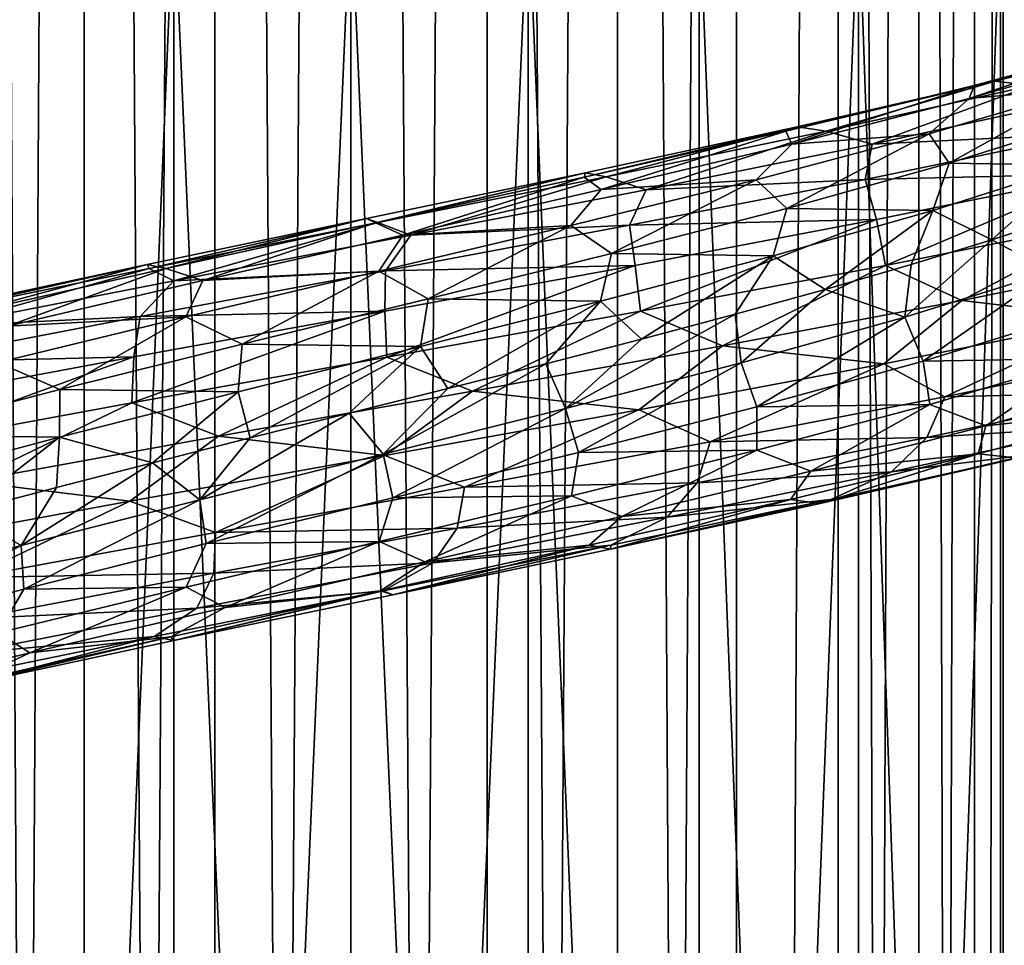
# Model space of a CAD drawing. Header units: metres. Extents: x -109 to 109, y -917 to 389.
# Tile 382 of 656: x -4 to 8, y -550 to -538. Entities that reach past the tile are written whole.
import ezdxf

# ---------------------------------------------------------------- set-up
doc = ezdxf.new("R2010")
doc.units = ezdxf.units.M
doc.layers.add('solid_24503124_XXX_01_SW0001', color=7, linetype='CONTINUOUS')
doc.layers.add('solid_24503124_XXX_01_SW0001_01', color=7, linetype='CONTINUOUS')

msp = doc.modelspace()

# ---------------------------------------------------------------- linework, layer by layer
at = {"layer": 'solid_24503124_XXX_01_SW0001'}
for points in [[(-4.996175, -701, -406.876648), (-4.996158, -437, -406.876648), (-3.457402, -437, -407.765076)], [(-3.457262, -701, -407.765137), (-4.996175, -701, -406.876648), (-3.457402, -437, -407.765076)], [(-4.996175, -701, -393.123352), (-3.457262, -701, -392.234863), (-4.996158, -437, -393.123352)], [(-3.457262, -701, -392.234863), (-3.457402, -437, -392.234924), (-4.996158, -437, -393.123352)], [(-3.457262, -701, -407.765137), (-3.457402, -437, -407.765076), (-1.767193, -437, -408.31427)], [(-1.767249, -701, -391.68576), (-1.767193, -437, -391.68573), (-3.457402, -437, -392.234924)], [(-3.457262, -701, -392.234863), (-1.767249, -701, -391.68576), (-3.457402, -437, -392.234924)], [(-1.767249, -701, -408.31424), (-3.457262, -701, -407.765137), (-1.767193, -437, -408.31427)], [(-1.767249, -701, -408.31424), (0, -437, -408.5), (0, -701, -408.5)], [(-1.767249, -701, -408.31424), (-1.767193, -437, -408.31427), (0, -437, -408.5)], [(-1.767249, -701, -391.68576), (0, -701, -391.5), (-1.767193, -437, -391.68573)], [(-1.767193, -437, -391.68573), (0, -701, -391.5), (0, -437, -391.5)], [(1.767249, -701, -391.68576), (1.767193, -437, -391.68573), (0, -437, -391.5)], [(0, -701, -391.5), (1.767249, -701, -391.68576), (0, -437, -391.5)], [(-4.515521, -536, -11.655903), (-2.296869, -536, -12.287164), (-4.515498, -589, -11.655905)], [(-2.296869, -536, 12.287164), (-4.515521, -536, 11.655903), (-4.515498, -589, 11.655905)], [(-2.296869, -536, -12.287164), (-2.296768, -589, -12.287185), (-4.515498, -589, -11.655905)], [(-2.296869, -536, 12.287164), (-4.515498, -589, 11.655905), (-2.296768, -589, 12.287185)], [(-2.296869, -536, -12.287164), (0, -536, -12.5), (-2.296768, -589, -12.287185)], [(0, -536, -12.5), (0, -589, -12.5), (-2.296768, -589, -12.287185)], [(2.296869, -536, -12.287164), (2.296768, -589, -12.287185), (0, -589, -12.5)], [(0, -536, -12.5), (2.296869, -536, -12.287164), (0, -589, -12.5)], [(0.202479, -540.173706, 16.244097), (-2.642917, -540.767578, 16.029976), (-2.617277, -540.81897, 16.757317)], [(0.350054, -540.226074, 16.955795), (-2.617277, -540.81897, 16.757317), (-2.296955, -540.97876, 17.472677)], [(-2.642917, -540.767578, 16.029976), (-5.503721, -541.411865, 16.041592), (-2.617277, -540.81897, 16.757317)], [(-2.642917, -540.767578, 16.029976), (-5.406419, -541.361511, 15.319367), (-5.503721, -541.411865, 16.041592)], [(-2.617277, -540.81897, 16.757317), (-5.503721, -541.411865, 16.041592), (-5.299235, -541.568848, 16.806555)], [(-5.04386, -541.414307, 14.689797), (-5.406419, -541.361511, 15.319367), (-2.642917, -540.767578, 16.029976)], [(-2.617277, -540.81897, 16.757317), (-5.299235, -541.568848, 16.806555), (-2.296955, -540.97876, 17.472677)], [(-2.400468, -540.821411, 15.345916), (-5.04386, -541.414307, 14.689797), (-2.642917, -540.767578, 16.029976)], [(-4.452834, -541.567627, 14.187525), (-5.04386, -541.414307, 14.689797), (-2.400468, -540.821411, 15.345916)], [(-1.919374, -540.977661, 14.746161), (-4.452834, -541.567627, 14.187525), (-2.400468, -540.821411, 15.345916)], [(0.35899, -540.85376, 14.302667), (-2.142775, -541.446106, 14.146703), (-1.919374, -540.977661, 14.746161)], [(-2.296955, -540.97876, 17.472677), (-5.299235, -541.568848, 16.806555), (-2.734362, -541.443481, 17.980124)], [(-2.142775, -541.446106, 14.146703), (-4.452834, -541.567627, 14.187525), (-1.919374, -540.977661, 14.746161)], [(0.998503, -541.21405, 13.8381), (0.901051, -541.83252, 13.566204), (-1.40892, -541.800781, 13.80288)], [(0.440514, -541.371765, 18.615105), (-2.816093, -541.964294, 18.407316), (-2.841242, -542.559753, 18.686367)], [(-2.734362, -541.443481, 17.980124), (-5.830184, -542.03595, 17.225922), (-2.816093, -541.964294, 18.407316)], [(-5.299235, -541.568848, 16.806555), (-5.830184, -542.03595, 17.225922), (-2.734362, -541.443481, 17.980124)], [(-2.142775, -541.446106, 14.146703), (-4.578411, -542.038513, 13.554901), (-4.452834, -541.567627, 14.187525)], [(-3.773524, -542.387451, 13.351304), (-4.578411, -542.038513, 13.554901), (-2.142775, -541.446106, 14.146703)], [(-1.40892, -541.800781, 13.80288), (-3.773524, -542.387451, 13.351304), (-2.142775, -541.446106, 14.146703)], [(-1.40892, -541.800781, 13.80288), (-1.460652, -542.419922, 13.517982), (-3.773524, -542.387451, 13.351304)], [(-1.40892, -541.800781, 13.80288), (0.901051, -541.83252, 13.566204), (-1.460652, -542.419922, 13.517982)], [(-1.460652, -542.419922, 13.517982), (0.901051, -541.83252, 13.566204), (-1.306274, -543.015808, 13.436346)], [(0.901051, -541.83252, 13.566204), (-0.024051, -542.69458, 13.499149), (-1.306274, -543.015808, 13.436346)], [(0.901051, -541.83252, 13.566204), (1.257464, -542.373596, 13.440619), (-0.024051, -542.69458, 13.499149)], [(-2.816093, -541.964294, 18.407316), (-6.058657, -543.152222, 17.902637), (-2.841242, -542.559753, 18.686367)], [(-2.816093, -541.964294, 18.407316), (-5.985753, -542.556824, 17.632076), (-6.058657, -543.152222, 17.902637)], [(-5.830184, -542.03595, 17.225922), (-5.985753, -542.556824, 17.632076), (-2.816093, -541.964294, 18.407316)], [(0.46387, -541.967346, 18.894262), (-2.841242, -542.559753, 18.686367), (-1.717196, -542.994202, 18.921749)], [(-3.773524, -542.387451, 13.351304), (-6.024911, -542.974182, 12.497856), (-4.578411, -542.038513, 13.554901)], [(-3.773524, -542.387451, 13.351304), (-3.77788, -543.007324, 13.060911), (-6.024911, -542.974182, 12.497856)], [(-3.773524, -542.387451, 13.351304), (-1.460652, -542.419922, 13.517982), (-3.77788, -543.007324, 13.060911)], [(-3.77788, -543.007324, 13.060911), (-1.460652, -542.419922, 13.517982), (-2.574049, -543.336426, 13.252286)], [(-1.460652, -542.419922, 13.517982), (-1.306274, -543.015808, 13.436346), (-2.574049, -543.336426, 13.252286)], [(0.439313, -543.242188, 18.896776), (1.576636, -542.408081, 18.933432), (-1.717196, -542.994202, 18.921749)], [(-2.841242, -542.559753, 18.686367), (-6.058657, -543.152222, 17.902637), (-4.95168, -543.578979, 18.342731)], [(-2.841242, -542.559753, 18.686367), (-4.95168, -543.578979, 18.342731), (-1.717196, -542.994202, 18.921749)], [(-1.959697, -543.815247, 13.456839), (-1.306274, -543.015808, 13.436346), (-0.024051, -542.69458, 13.499149)], [(0.416198, -543.223572, 13.591582), (-1.959697, -543.815247, 13.456839), (-0.024051, -542.69458, 13.499149)], [(-6.024911, -542.974182, 12.497856), (-3.77788, -543.007324, 13.060911), (-5.981522, -543.594727, 12.209935)], [(-5.981522, -543.594727, 12.209935), (-3.77788, -543.007324, 13.060911), (-5.033732, -543.978943, 12.525513)], [(-3.77788, -543.007324, 13.060911), (-3.819612, -543.657288, 12.947738), (-5.033732, -543.978943, 12.525513)], [(-2.866726, -543.834778, 18.684427), (-1.717196, -542.994202, 18.921749), (-4.95168, -543.578979, 18.342731)], [(-3.77788, -543.007324, 13.060911), (-2.574049, -543.336426, 13.252286), (-3.819612, -543.657288, 12.947738)], [(-2.866726, -543.834778, 18.684427), (0.439313, -543.242188, 18.896776), (-1.717196, -542.994202, 18.921749)], [(-1.959697, -543.815247, 13.456839), (-2.574049, -543.336426, 13.252286), (-1.306274, -543.015808, 13.436346)], [(-1.754835, -544.238525, 18.541817), (0.439313, -543.242188, 18.896776), (-2.866726, -543.834778, 18.684427)], [(-4.275223, -544.406921, 12.908494), (-3.819612, -543.657288, 12.947738), (-2.574049, -543.336426, 13.252286)], [(-1.959697, -543.815247, 13.456839), (-4.275223, -544.406921, 12.908494), (-2.574049, -543.336426, 13.252286)], [(-6.084243, -544.427368, 17.895985), (-2.866726, -543.834778, 18.684427), (-4.95168, -543.578979, 18.342731)], [(-4.275223, -544.406921, 12.908494), (-5.033732, -543.978943, 12.525513), (-3.819612, -543.657288, 12.947738)], [(1.37463, -544.183228, 18.138859), (1.472362, -543.652649, 18.565784), (-1.754835, -544.238525, 18.541817)], [(-4.928823, -544.824341, 17.960405), (-2.866726, -543.834778, 18.684427), (-6.084243, -544.427368, 17.895985)], [(-4.928823, -544.824341, 17.960405), (-1.754835, -544.238525, 18.541817), (-2.866726, -543.834778, 18.684427)], [(-4.242323, -544.974609, 13.213399), (-4.275223, -544.406921, 12.908494), (-1.959697, -543.815247, 13.456839)], [(-4.242323, -544.974609, 13.213399), (-1.959697, -543.815247, 13.456839), (-1.878359, -544.383972, 13.750705)], [(-4.275223, -544.406921, 12.908494), (-6.460425, -544.998657, 11.965937), (-5.033732, -543.978943, 12.525513)], [(-1.77966, -544.769531, 18.104244), (1.37463, -544.183228, 18.138859), (-1.754835, -544.238525, 18.541817)], [(1.067307, -544.632019, 17.595917), (1.37463, -544.183228, 18.138859), (-1.77966, -544.769531, 18.104244)], [(-1.77966, -544.769531, 18.104244), (-1.754835, -544.238525, 18.541817), (-4.928823, -544.824341, 17.960405)], [(-6.477406, -545.565308, 12.273796), (-6.460425, -544.998657, 11.965937), (-4.275223, -544.406921, 12.908494)], [(-6.477406, -545.565308, 12.273796), (-4.275223, -544.406921, 12.908494), (-4.242323, -544.974609, 13.213399)], [(-4.242323, -544.974609, 13.213399), (-1.878359, -544.383972, 13.750705), (-2.136806, -544.94928, 14.152685)], [(-2.136806, -544.94928, 14.152685), (0.365677, -544.356995, 14.307522), (-1.62973, -545.210449, 14.787074)], [(-1.878359, -544.383972, 13.750705), (0.365677, -544.356995, 14.307522), (-2.136806, -544.94928, 14.152685)], [(0.365677, -544.356995, 14.307522), (0.955264, -544.622803, 14.845261), (-1.62973, -545.210449, 14.787074)], [(-1.997971, -545.220093, 17.515484), (1.067307, -544.632019, 17.595917), (-1.77966, -544.769531, 18.104244)], [(0.415871, -544.996948, 16.961267), (1.067307, -544.632019, 17.595917), (-1.997971, -545.220093, 17.515484)], [(-4.879926, -545.355774, 17.524448), (-1.77966, -544.769531, 18.104244), (-4.928823, -544.824341, 17.960405)], [(-1.997971, -545.220093, 17.515484), (-1.77966, -544.769531, 18.104244), (-4.879926, -545.355774, 17.524448)], [(-4.573356, -545.541626, 13.561911), (-2.136806, -544.94928, 14.152685), (-4.165067, -545.798096, 14.281228)], [(-4.242323, -544.974609, 13.213399), (-2.136806, -544.94928, 14.152685), (-4.573356, -545.541626, 13.561911)], [(-2.136806, -544.94928, 14.152685), (-1.62973, -545.210449, 14.787074), (-4.165067, -545.798096, 14.281228)], [(-6.477406, -545.565308, 12.273796), (-4.242323, -544.974609, 13.213399), (-4.573356, -545.541626, 13.561911)], [(-2.551119, -545.589417, 16.774544), (0.415871, -544.996948, 16.961267), (-1.997971, -545.220093, 17.515484)], [(-2.29549, -545.639832, 16.090631), (0.415871, -544.996948, 16.961267), (-2.551119, -545.589417, 16.774544)], [(-2.336193, -545.590942, 15.362861), (0.381095, -544.998535, 15.533831), (-2.29549, -545.639832, 16.090631)], [(-1.62973, -545.210449, 14.787074), (0.381095, -544.998535, 15.533831), (-2.336193, -545.590942, 15.362861)], [(0.381095, -544.998535, 15.533831), (0.543068, -545.048523, 16.24349), (-2.29549, -545.639832, 16.090631)], [(-5.0023, -545.808167, 16.903894), (-1.997971, -545.220093, 17.515484), (-4.879926, -545.355774, 17.524448)], [(-2.551119, -545.589417, 16.774544), (-1.997971, -545.220093, 17.515484), (-5.0023, -545.808167, 16.903894)], [(-4.165067, -545.798096, 14.281228), (-1.62973, -545.210449, 14.787074), (-2.336193, -545.590942, 15.362861)], [(-4.573356, -545.541626, 13.561911), (-4.165067, -545.798096, 14.281228), (-6.575081, -546.385681, 13.344366)], [(-5.439366, -546.181824, 16.070894), (-2.551119, -545.589417, 16.774544), (-5.0023, -545.808167, 16.903894)], [(-5.063397, -546.231201, 15.443826), (-2.551119, -545.589417, 16.774544), (-5.439366, -546.181824, 16.070894)], [(-5.063397, -546.231201, 15.443826), (-2.29549, -545.639832, 16.090631), (-2.551119, -545.589417, 16.774544)], [(-2.336193, -545.590942, 15.362861), (-2.29549, -545.639832, 16.090631), (-5.063397, -546.231201, 15.443826)], [(-4.981371, -546.183411, 14.718471), (-2.336193, -545.590942, 15.362861), (-5.063397, -546.231201, 15.443826)], [(-4.165067, -545.798096, 14.281228), (-2.336193, -545.590942, 15.362861), (-4.981371, -546.183411, 14.718471)], [(-6.575081, -546.385681, 13.344366), (-4.165067, -545.798096, 14.281228), (-4.981371, -546.183411, 14.718471)]]:
    msp.add_3dface(points, dxfattribs=at)
at = {"layer": 'solid_24503124_XXX_01_SW0001_01'}
for points in [[(0, -701, -408.5), (0, -437, -408.5), (1.767193, -437, -408.31427)], [(1.767249, -701, -408.31424), (0, -701, -408.5), (1.767193, -437, -408.31427)], [(3.457262, -701, -392.234863), (3.457402, -437, -392.234924), (1.767193, -437, -391.68573)], [(1.767249, -701, -391.68576), (3.457262, -701, -392.234863), (1.767193, -437, -391.68573)], [(1.767249, -701, -408.31424), (1.767193, -437, -408.31427), (3.457402, -437, -407.765076)], [(3.457262, -701, -407.765137), (1.767249, -701, -408.31424), (3.457402, -437, -407.765076)], [(3.457262, -701, -392.234863), (4.996175, -701, -393.123352), (3.457402, -437, -392.234924)], [(3.457262, -701, -407.765137), (3.457402, -437, -407.765076), (4.996158, -437, -406.876648)], [(4.996175, -701, -406.876648), (3.457262, -701, -407.765137), (4.996158, -437, -406.876648)], [(4.996175, -701, -393.123352), (4.996158, -437, -393.123352), (3.457402, -437, -392.234924)], [(4.996175, -701, -393.123352), (6.316738, -437, -394.312408), (4.996158, -437, -393.123352)], [(4.996175, -701, -406.876648), (4.996158, -437, -406.876648), (6.316738, -437, -405.687592)], [(4.996175, -701, -393.123352), (6.316731, -701, -394.312378), (6.316738, -437, -394.312408)], [(6.316731, -701, -405.687622), (4.996175, -701, -406.876648), (6.316738, -437, -405.687592)], [(6.316731, -701, -394.312378), (7.361216, -701, -395.75), (6.316738, -437, -394.312408)], [(6.316731, -701, -405.687622), (6.316738, -437, -405.687592), (7.361266, -437, -404.249908)], [(7.361216, -701, -404.25), (6.316731, -701, -405.687622), (7.361266, -437, -404.249908)], [(7.361216, -701, -395.75), (7.361266, -437, -395.750092), (6.316738, -437, -394.312408)], [(7.361216, -701, -395.75), (8.083981, -701, -397.373352), (7.361266, -437, -395.750092)], [(7.361216, -701, -404.25), (7.361266, -437, -404.249908), (8.083978, -437, -402.626648)], [(8.083981, -701, -402.626648), (7.361216, -701, -404.25), (8.083978, -437, -402.626648)], [(8.083981, -701, -397.373352), (8.083978, -437, -397.373352), (7.361266, -437, -395.750092)], [(8.083981, -701, -397.373352), (8.453425, -437, -399.111481), (8.083978, -437, -397.373352)], [(8.083981, -701, -402.626648), (8.083978, -437, -402.626648), (8.453425, -437, -400.888519)], [(8.083981, -701, -397.373352), (8.453436, -701, -399.111511), (8.453425, -437, -399.111481)], [(8.453436, -701, -400.888489), (8.083981, -701, -402.626648), (8.453425, -437, -400.888519)], [(8.453436, -701, -400.888489), (8.453425, -437, -400.888519), (8.453425, -437, -399.111481)], [(8.453436, -701, -399.111511), (8.453436, -701, -400.888489), (8.453425, -437, -399.111481)], [(-2.296869, -536, 12.287164), (-2.296768, -589, 12.287185), (0, -589, 12.5)], [(-2.296869, -536, 12.287164), (0, -589, 12.5), (0, -536, 12.5)], [(0, -536, 12.5), (0, -589, 12.5), (2.296768, -589, 12.287185)], [(2.296869, -536, 12.287164), (0, -536, 12.5), (2.296768, -589, 12.287185)], [(2.296869, -536, 12.287164), (2.296768, -589, 12.287185), (4.515498, -589, 11.655905)], [(2.296869, -536, -12.287164), (4.515498, -589, -11.655905), (2.296768, -589, -12.287185)], [(4.515521, -536, 11.655903), (2.296869, -536, 12.287164), (4.515498, -589, 11.655905)], [(2.296869, -536, -12.287164), (4.515521, -536, -11.655903), (4.515498, -589, -11.655905)], [(4.515521, -536, 11.655903), (4.515498, -589, 11.655905), (6.580397, -589, 10.627702)], [(6.580402, -536, -10.627714), (6.580397, -589, -10.627702), (4.515498, -589, -11.655905)], [(4.515521, -536, -11.655903), (6.580402, -536, -10.627714), (4.515498, -589, -11.655905)], [(6.580402, -536, 10.627714), (4.515521, -536, 11.655903), (6.580397, -589, 10.627702)], [(6.580402, -536, 10.627714), (6.580397, -589, 10.627702), (8.421219, -589, 9.237588)], [(8.421196, -536, -9.237612), (8.421219, -589, -9.237588), (6.580397, -589, -10.627702)], [(6.580402, -536, -10.627714), (8.421196, -536, -9.237612), (6.580397, -589, -10.627702)], [(8.421196, -536, 9.237612), (6.580402, -536, 10.627714), (8.421219, -589, 9.237588)], [(9.975215, -536, 7.532933), (8.421196, -536, 9.237612), (8.421219, -589, 9.237588)], [(8.421196, -536, -9.237612), (9.975215, -536, -7.532933), (8.421219, -589, -9.237588)], [(9.975215, -536, 7.532933), (8.421219, -589, 9.237588), (9.97529, -589, 7.532837)], [(9.975215, -536, -7.532933), (9.97529, -589, -7.532837), (8.421219, -589, -9.237588)], [(8.08112, -538.449707, 13.264419), (8.353747, -538.39209, 13.933652), (10.662467, -537.798218, 12.257152)], [(10.273594, -537.856812, 11.648777), (8.08112, -538.449707, 13.264419), (10.662467, -537.798218, 12.257152)], [(10.662467, -537.798218, 12.257152), (8.353747, -538.39209, 13.933652), (8.82693, -538.447449, 14.482099)], [(8.016655, -538.617981, 12.524574), (8.08112, -538.449707, 13.264419), (10.273594, -537.856812, 11.648777)], [(10.071016, -538.028076, 10.940281), (8.016655, -538.617981, 12.524574), (10.273594, -537.856812, 11.648777)], [(9.506616, -538.484375, 10.692461), (8.016655, -538.617981, 12.524574), (10.071016, -538.028076, 10.940281)], [(5.639417, -539.042603, 14.471684), (5.786642, -538.985962, 15.179969), (8.353747, -538.39209, 13.933652)], [(8.08112, -538.449707, 13.264419), (5.639417, -539.042603, 14.471684), (8.353747, -538.39209, 13.933652)], [(8.353747, -538.39209, 13.933652), (5.786642, -538.985962, 15.179969), (6.16114, -539.040344, 15.800831)], [(8.353747, -538.39209, 13.933652), (6.16114, -539.040344, 15.800831), (8.82693, -538.447449, 14.482099)], [(5.717333, -539.207886, 13.726671), (5.639417, -539.042603, 14.471684), (8.08112, -538.449707, 13.264419)], [(8.016655, -538.617981, 12.524574), (5.717333, -539.207886, 13.726671), (8.08112, -538.449707, 13.264419)], [(8.82693, -538.447449, 14.482099), (6.16114, -539.040344, 15.800831), (6.756946, -539.208557, 16.275148)], [(8.82693, -538.447449, 14.482099), (6.756946, -539.208557, 16.275148), (9.484138, -538.618469, 14.853241)], [(9.506616, -538.484375, 10.692461), (7.495022, -539.076721, 12.187616), (8.016655, -538.617981, 12.524574)], [(7.756894, -539.453979, 11.503986), (7.495022, -539.076721, 12.187616), (9.506616, -538.484375, 10.692461)], [(9.628191, -538.86731, 9.989407), (7.756894, -539.453979, 11.503986), (9.506616, -538.484375, 10.692461)], [(7.495022, -539.076721, 12.187616), (5.717333, -539.207886, 13.726671), (8.016655, -538.617981, 12.524574)], [(9.484138, -538.618469, 14.853241), (6.756946, -539.208557, 16.275148), (9.518903, -539.073792, 15.496449)], [(9.628191, -538.86731, 9.989407), (9.387284, -539.483032, 9.835347), (7.756894, -539.453979, 11.503986)], [(3.025033, -539.635559, 15.235053), (3.041752, -539.579834, 15.958985), (5.786642, -538.985962, 15.179969)], [(5.639417, -539.042603, 14.471684), (3.025033, -539.635559, 15.235053), (5.786642, -538.985962, 15.179969)], [(3.244733, -539.797852, 14.512358), (3.025033, -539.635559, 15.235053), (5.639417, -539.042603, 14.471684)], [(5.786642, -538.985962, 15.179969), (3.041752, -539.579834, 15.958985), (3.306714, -539.63324, 16.634947)], [(5.717333, -539.207886, 13.726671), (3.244733, -539.797852, 14.512358), (5.639417, -539.042603, 14.471684)], [(5.786642, -538.985962, 15.179969), (3.306714, -539.63324, 16.634947), (6.16114, -539.040344, 15.800831)], [(6.16114, -539.040344, 15.800831), (3.306714, -539.63324, 16.634947), (3.824863, -539.798645, 17.203066)], [(6.16114, -539.040344, 15.800831), (3.824863, -539.798645, 17.203066), (6.756946, -539.208557, 16.275148)], [(7.495022, -539.076721, 12.187616), (5.25267, -539.669067, 13.308167), (5.717333, -539.207886, 13.726671)], [(5.651047, -540.040649, 12.670961), (5.25267, -539.669067, 13.308167), (7.495022, -539.076721, 12.187616)], [(7.756894, -539.453979, 11.503986), (5.651047, -540.040649, 12.670961), (7.495022, -539.076721, 12.187616)], [(9.518903, -539.073792, 15.496449), (6.667593, -539.666199, 16.919453), (9.734203, -539.594177, 15.874251)], [(6.756946, -539.208557, 16.275148), (6.667593, -539.666199, 16.919453), (9.518903, -539.073792, 15.496449)], [(5.25267, -539.669067, 13.308167), (3.244733, -539.797852, 14.512358), (5.717333, -539.207886, 13.726671)], [(6.756946, -539.208557, 16.275148), (3.824863, -539.798645, 17.203066), (6.667593, -539.666199, 16.919453)], [(7.756894, -539.453979, 11.503986), (7.543916, -540.070374, 11.312089), (5.651047, -540.040649, 12.670961)], [(7.756894, -539.453979, 11.503986), (9.387284, -539.483032, 9.835347), (7.543916, -540.070374, 11.312089)], [(3.041752, -539.579834, 15.958985), (0.202479, -540.173706, 16.244097), (0.350054, -540.226074, 16.955795)], [(0.317116, -540.228455, 15.528309), (0.202479, -540.173706, 16.244097), (3.041752, -539.579834, 15.958985)], [(3.025033, -539.635559, 15.235053), (0.317116, -540.228455, 15.528309), (3.041752, -539.579834, 15.958985)], [(3.041752, -539.579834, 15.958985), (0.350054, -540.226074, 16.955795), (3.306714, -539.63324, 16.634947)], [(7.543916, -540.070374, 11.312089), (9.387284, -539.483032, 9.835347), (8.308952, -540.449707, 10.639894)], [(9.387284, -539.483032, 9.835347), (9.281301, -540.128601, 9.802427), (8.308952, -540.449707, 10.639894)], [(0.672933, -540.387756, 14.854494), (0.317116, -540.228455, 15.528309), (3.025033, -539.635559, 15.235053)], [(3.306714, -539.63324, 16.634947), (0.350054, -540.226074, 16.955795), (0.775778, -540.388672, 17.60494)], [(3.244733, -539.797852, 14.512358), (0.672933, -540.387756, 14.854494), (3.025033, -539.635559, 15.235053)], [(3.306714, -539.63324, 16.634947), (0.775778, -540.388672, 17.60494), (3.824863, -539.798645, 17.203066)], [(5.25267, -539.669067, 13.308167), (2.849795, -540.261414, 14.021369), (3.244733, -539.797852, 14.512358)], [(3.37573, -540.62738, 13.457927), (2.849795, -540.261414, 14.021369), (5.25267, -539.669067, 13.308167)], [(5.651047, -540.040649, 12.670961), (3.37573, -540.62738, 13.457927), (5.25267, -539.669067, 13.308167)], [(6.667593, -539.666199, 16.919453), (3.612473, -540.258667, 17.824436), (6.813107, -540.186707, 17.329239)], [(3.824863, -539.798645, 17.203066), (3.612473, -540.258667, 17.824436), (6.667593, -539.666199, 16.919453)], [(6.667593, -539.666199, 16.919453), (6.813107, -540.186707, 17.329239), (9.734203, -539.594177, 15.874251)], [(9.734203, -539.594177, 15.874251), (6.813107, -540.186707, 17.329239), (6.929893, -540.782532, 17.583792)], [(9.734203, -539.594177, 15.874251), (6.929893, -540.782532, 17.583792), (9.893136, -540.190063, 16.104837)], [(2.849795, -540.261414, 14.021369), (0.672933, -540.387756, 14.854494), (3.244733, -539.797852, 14.512358)], [(3.824863, -539.798645, 17.203066), (0.775778, -540.388672, 17.60494), (3.612473, -540.258667, 17.824436)], [(5.651047, -540.040649, 12.670961), (5.471917, -540.657776, 12.446292), (3.37573, -540.62738, 13.457927)], [(5.651047, -540.040649, 12.670961), (7.543916, -540.070374, 11.312089), (5.471917, -540.657776, 12.446292)], [(5.471917, -540.657776, 12.446292), (7.543916, -540.070374, 11.312089), (6.149385, -541.091431, 12.017272)], [(7.543916, -540.070374, 11.312089), (7.263154, -540.770264, 11.379461), (6.149385, -541.091431, 12.017272)], [(7.543916, -540.070374, 11.312089), (8.308952, -540.449707, 10.639894), (7.263154, -540.770264, 11.379461)], [(-2.400468, -540.821411, 15.345916), (-2.642917, -540.767578, 16.029976), (0.202479, -540.173706, 16.244097)], [(0.202479, -540.173706, 16.244097), (-2.617277, -540.81897, 16.757317), (0.350054, -540.226074, 16.955795)], [(0.317116, -540.228455, 15.528309), (-2.400468, -540.821411, 15.345916), (0.202479, -540.173706, 16.244097)], [(0.350054, -540.226074, 16.955795), (-2.296955, -540.97876, 17.472677), (0.775778, -540.388672, 17.60494)], [(3.612473, -540.258667, 17.824436), (3.683678, -540.779236, 18.253458), (6.813107, -540.186707, 17.329239)], [(6.813107, -540.186707, 17.329239), (3.683678, -540.779236, 18.253458), (3.754824, -541.374939, 18.524393)], [(6.813107, -540.186707, 17.329239), (3.754824, -541.374939, 18.524393), (6.929893, -540.782532, 17.583792)], [(9.893136, -540.190063, 16.104837), (6.929893, -540.782532, 17.583792), (7.919385, -541.236694, 17.269543)], [(9.893136, -540.190063, 16.104837), (7.919385, -541.236694, 17.269543), (10.777152, -540.651917, 15.647752)], [(9.083304, -540.856812, 10.11956), (8.308952, -540.449707, 10.639894), (9.281301, -540.128601, 9.802427)], [(-1.919374, -540.977661, 14.746161), (-2.400468, -540.821411, 15.345916), (0.317116, -540.228455, 15.528309)], [(0.672933, -540.387756, 14.854494), (-1.919374, -540.977661, 14.746161), (0.317116, -540.228455, 15.528309)], [(2.849795, -540.261414, 14.021369), (0.35899, -540.85376, 14.302667), (0.672933, -540.387756, 14.854494)], [(0.998503, -541.21405, 13.8381), (0.35899, -540.85376, 14.302667), (2.849795, -540.261414, 14.021369)], [(3.612473, -540.258667, 17.824436), (0.44586, -540.851074, 18.180248), (3.683678, -540.779236, 18.253458)], [(0.775778, -540.388672, 17.60494), (0.44586, -540.851074, 18.180248), (3.612473, -540.258667, 17.824436)], [(3.37573, -540.62738, 13.457927), (0.998503, -541.21405, 13.8381), (2.849795, -540.261414, 14.021369)], [(0.775778, -540.388672, 17.60494), (-2.296955, -540.97876, 17.472677), (0.44586, -540.851074, 18.180248)], [(0.35899, -540.85376, 14.302667), (-1.919374, -540.977661, 14.746161), (0.672933, -540.387756, 14.854494)], [(7.180477, -541.448486, 11.548264), (7.263154, -540.770264, 11.379461), (8.308952, -540.449707, 10.639894)], [(9.083304, -540.856812, 10.11956), (7.180477, -541.448486, 11.548264), (8.308952, -540.449707, 10.639894)], [(3.37573, -540.62738, 13.457927), (3.235454, -541.245178, 13.206326), (0.998503, -541.21405, 13.8381)], [(3.37573, -540.62738, 13.457927), (5.471917, -540.657776, 12.446292), (3.235454, -541.245178, 13.206326)], [(3.235454, -541.245178, 13.206326), (5.471917, -540.657776, 12.446292), (3.767391, -541.733521, 12.96344)], [(5.471917, -540.657776, 12.446292), (4.978782, -541.413025, 12.547529), (3.767391, -541.733521, 12.96344)], [(5.471917, -540.657776, 12.446292), (6.149385, -541.091431, 12.017272), (4.978782, -541.413025, 12.547529)], [(9.875409, -541.464478, 16.117958), (10.777152, -540.651917, 15.647752), (7.919385, -541.236694, 17.269543)], [(0.44586, -540.851074, 18.180248), (-2.734362, -541.443481, 17.980124), (0.440514, -541.371765, 18.615105)], [(-2.296955, -540.97876, 17.472677), (-2.734362, -541.443481, 17.980124), (0.44586, -540.851074, 18.180248)], [(-1.40892, -541.800781, 13.80288), (-2.142775, -541.446106, 14.146703), (0.35899, -540.85376, 14.302667)], [(0.998503, -541.21405, 13.8381), (-1.40892, -541.800781, 13.80288), (0.35899, -540.85376, 14.302667)], [(3.683678, -540.779236, 18.253458), (0.440514, -541.371765, 18.615105), (0.46387, -541.967346, 18.894262)], [(0.44586, -540.851074, 18.180248), (0.440514, -541.371765, 18.615105), (3.683678, -540.779236, 18.253458)], [(3.683678, -540.779236, 18.253458), (0.46387, -541.967346, 18.894262), (3.754824, -541.374939, 18.524393)], [(6.929893, -540.782532, 17.583792), (3.754824, -541.374939, 18.524393), (4.817347, -541.822937, 18.379038)], [(6.929893, -540.782532, 17.583792), (4.817347, -541.822937, 18.379038), (7.919385, -541.236694, 17.269543)], [(7.180477, -541.448486, 11.548264), (6.149385, -541.091431, 12.017272), (7.263154, -540.770264, 11.379461)], [(7.417887, -542.021301, 11.729532), (7.180477, -541.448486, 11.548264), (9.083304, -540.856812, 10.11956)], [(7.417887, -542.021301, 11.729532), (9.083304, -540.856812, 10.11956), (9.345485, -541.430664, 10.259443)], [(5.057025, -542.040161, 12.622707), (4.978782, -541.413025, 12.547529), (6.149385, -541.091431, 12.017272)], [(7.180477, -541.448486, 11.548264), (5.057025, -542.040161, 12.622707), (6.149385, -541.091431, 12.017272)], [(0.998503, -541.21405, 13.8381), (3.235454, -541.245178, 13.206326), (0.901051, -541.83252, 13.566204)], [(0.901051, -541.83252, 13.566204), (3.235454, -541.245178, 13.206326), (1.257464, -542.373596, 13.440619)], [(3.235454, -541.245178, 13.206326), (2.524508, -542.053406, 13.261759), (1.257464, -542.373596, 13.440619)], [(3.235454, -541.245178, 13.206326), (3.767391, -541.733521, 12.96344), (2.524508, -542.053406, 13.261759)], [(6.909335, -542.057007, 17.593954), (7.919385, -541.236694, 17.269543), (4.817347, -541.822937, 18.379038)], [(6.909335, -542.057007, 17.593954), (9.875409, -541.464478, 16.117958), (7.919385, -541.236694, 17.269543)], [(0.440514, -541.371765, 18.615105), (-2.841242, -542.559753, 18.686367), (0.46387, -541.967346, 18.894262)], [(-2.734362, -541.443481, 17.980124), (-2.816093, -541.964294, 18.407316), (0.440514, -541.371765, 18.615105)], [(3.754824, -541.374939, 18.524393), (0.46387, -541.967346, 18.894262), (1.576636, -542.408081, 18.933432)], [(3.754824, -541.374939, 18.524393), (1.576636, -542.408081, 18.933432), (4.817347, -541.822937, 18.379038)], [(2.779384, -542.631897, 13.311739), (3.767391, -541.733521, 12.96344), (4.978782, -541.413025, 12.547529)], [(5.057025, -542.040161, 12.622707), (2.779384, -542.631897, 13.311739), (4.978782, -541.413025, 12.547529)], [(5.263098, -542.612, 12.840899), (5.057025, -542.040161, 12.622707), (7.180477, -541.448486, 11.548264)], [(5.263098, -542.612, 12.840899), (7.180477, -541.448486, 11.548264), (7.417887, -542.021301, 11.729532)], [(7.697858, -542.480957, 16.958578), (9.875409, -541.464478, 16.117958), (6.909335, -542.057007, 17.593954)], [(7.417887, -542.021301, 11.729532), (9.345485, -541.430664, 10.259443), (9.514154, -541.987793, 10.692474)], [(7.697858, -542.480957, 16.958578), (10.510352, -541.895142, 15.376157), (9.875409, -541.464478, 16.117958)], [(2.779384, -542.631897, 13.311739), (2.524508, -542.053406, 13.261759), (3.767391, -541.733521, 12.96344)], [(3.731946, -542.649597, 18.530972), (4.817347, -541.822937, 18.379038), (1.576636, -542.408081, 18.933432)], [(3.731946, -542.649597, 18.530972), (6.909335, -542.057007, 17.593954), (4.817347, -541.822937, 18.379038)], [(0.46387, -541.967346, 18.894262), (-1.717196, -542.994202, 18.921749), (1.576636, -542.408081, 18.933432)], [(7.417887, -542.021301, 11.729532), (9.514154, -541.987793, 10.692474), (7.502646, -542.580078, 12.188827)], [(7.502646, -542.580078, 12.188827), (9.514154, -541.987793, 10.692474), (8.231268, -542.859924, 12.392124)], [(10.218904, -542.424438, 15.05051), (10.510352, -541.895142, 15.376157), (7.697858, -542.480957, 16.958578)], [(9.514154, -541.987793, 10.692474), (10.251933, -542.272278, 10.779346), (8.231268, -542.859924, 12.392124)], [(0.416198, -543.223572, 13.591582), (1.257464, -542.373596, 13.440619), (2.524508, -542.053406, 13.261759)], [(2.779384, -542.631897, 13.311739), (0.416198, -543.223572, 13.591582), (2.524508, -542.053406, 13.261759)], [(2.948401, -543.202637, 13.561676), (2.779384, -542.631897, 13.311739), (5.057025, -542.040161, 12.622707)], [(2.948401, -543.202637, 13.561676), (5.057025, -542.040161, 12.622707), (5.263098, -542.612, 12.840899)], [(4.655137, -543.066833, 18.033899), (6.909335, -542.057007, 17.593954), (3.731946, -542.649597, 18.530972)], [(4.655137, -543.066833, 18.033899), (7.697858, -542.480957, 16.958578), (6.909335, -542.057007, 17.593954)], [(5.263098, -542.612, 12.840899), (7.417887, -542.021301, 11.729532), (7.502646, -542.580078, 12.188827)], [(0.416198, -543.223572, 13.591582), (-0.024051, -542.69458, 13.499149), (1.257464, -542.373596, 13.440619)], [(8.231268, -542.859924, 12.392124), (10.251933, -542.272278, 10.779346), (10.319161, -542.628845, 11.617705)], [(0.439313, -543.242188, 18.896776), (3.731946, -542.649597, 18.530972), (1.576636, -542.408081, 18.933432)], [(7.46493, -543.010742, 16.588484), (7.697858, -542.480957, 16.958578), (4.655137, -543.066833, 18.033899)], [(7.46493, -543.010742, 16.588484), (10.218904, -542.424438, 15.05051), (7.697858, -542.480957, 16.958578)], [(9.705927, -542.867737, 14.716801), (10.218904, -542.424438, 15.05051), (7.46493, -543.010742, 16.588484)], [(0.543309, -543.793274, 13.86696), (0.416198, -543.223572, 13.591582), (2.779384, -542.631897, 13.311739)], [(1.472362, -543.652649, 18.565784), (3.731946, -542.649597, 18.530972), (0.439313, -543.242188, 18.896776)], [(0.543309, -543.793274, 13.86696), (2.779384, -542.631897, 13.311739), (2.948401, -543.202637, 13.561676)], [(1.472362, -543.652649, 18.565784), (4.655137, -543.066833, 18.033899), (3.731946, -542.649597, 18.530972)], [(2.948401, -543.202637, 13.561676), (5.263098, -542.612, 12.840899), (5.260182, -543.172424, 13.310598)], [(5.260182, -543.172424, 13.310598), (7.502646, -542.580078, 12.188827), (5.960935, -543.44751, 13.629371)], [(5.263098, -542.612, 12.840899), (7.502646, -542.580078, 12.188827), (5.260182, -543.172424, 13.310598)], [(7.502646, -542.580078, 12.188827), (8.231268, -542.859924, 12.392124), (5.960935, -543.44751, 13.629371)], [(8.133384, -543.221252, 13.240639), (10.319161, -542.628845, 11.617705), (8.616845, -543.274414, 13.781188)], [(8.231268, -542.859924, 12.392124), (10.319161, -542.628845, 11.617705), (8.133384, -543.221252, 13.240639)], [(5.960935, -543.44751, 13.629371), (8.231268, -542.859924, 12.392124), (8.133384, -543.221252, 13.240639)], [(7.008621, -543.455811, 16.175066), (9.705927, -542.867737, 14.716801), (7.46493, -543.010742, 16.588484)], [(8.88059, -543.219666, 14.457458), (9.705927, -542.867737, 14.716801), (7.008621, -543.455811, 16.175066)], [(4.487397, -543.596985, 17.629704), (7.46493, -543.010742, 16.588484), (4.655137, -543.066833, 18.033899)], [(7.008621, -543.455811, 16.175066), (7.46493, -543.010742, 16.588484), (4.487397, -543.596985, 17.629704)], [(4.487397, -543.596985, 17.629704), (4.655137, -543.066833, 18.033899), (1.472362, -543.652649, 18.565784)], [(-1.878359, -544.383972, 13.750705), (-1.959697, -543.815247, 13.456839), (0.416198, -543.223572, 13.591582)], [(-1.878359, -544.383972, 13.750705), (0.416198, -543.223572, 13.591582), (0.543309, -543.793274, 13.86696)], [(-1.754835, -544.238525, 18.541817), (1.472362, -543.652649, 18.565784), (0.439313, -543.242188, 18.896776)], [(0.543309, -543.793274, 13.86696), (2.948401, -543.202637, 13.561676), (2.856997, -543.764709, 14.025032)], [(2.856997, -543.764709, 14.025032), (5.260182, -543.172424, 13.310598), (3.511297, -544.035156, 14.456526)], [(2.948401, -543.202637, 13.561676), (5.260182, -543.172424, 13.310598), (2.856997, -543.764709, 14.025032)], [(5.260182, -543.172424, 13.310598), (5.960935, -543.44751, 13.629371), (3.511297, -544.035156, 14.456526)], [(5.697141, -543.81366, 14.456518), (8.133384, -543.221252, 13.240639), (6.083581, -543.865784, 15.071107)], [(5.960935, -543.44751, 13.629371), (8.133384, -543.221252, 13.240639), (5.697141, -543.81366, 14.456518)], [(6.083581, -543.865784, 15.071107), (8.88059, -543.219666, 14.457458), (6.220451, -543.812134, 15.785037)], [(6.083581, -543.865784, 15.071107), (8.616845, -543.274414, 13.781188), (8.88059, -543.219666, 14.457458)], [(8.133384, -543.221252, 13.240639), (8.616845, -543.274414, 13.781188), (6.083581, -543.865784, 15.071107)], [(6.220451, -543.812134, 15.785037), (8.88059, -543.219666, 14.457458), (7.008621, -543.455811, 16.175066)], [(3.511297, -544.035156, 14.456526), (5.960935, -543.44751, 13.629371), (5.697141, -543.81366, 14.456518)], [(4.100192, -544.043884, 17.145882), (7.008621, -543.455811, 16.175066), (4.487397, -543.596985, 17.629704)], [(6.220451, -543.812134, 15.785037), (7.008621, -543.455811, 16.175066), (4.100192, -544.043884, 17.145882)], [(1.37463, -544.183228, 18.138859), (4.487397, -543.596985, 17.629704), (1.472362, -543.652649, 18.565784)], [(4.100192, -544.043884, 17.145882), (4.487397, -543.596985, 17.629704), (1.37463, -544.183228, 18.138859)], [(-1.878359, -544.383972, 13.750705), (0.543309, -543.793274, 13.86696), (0.365677, -544.356995, 14.307522)], [(0.365677, -544.356995, 14.307522), (2.856997, -543.764709, 14.025032), (0.955264, -544.622803, 14.845261)], [(0.543309, -543.793274, 13.86696), (2.856997, -543.764709, 14.025032), (0.365677, -544.356995, 14.307522)], [(2.856997, -543.764709, 14.025032), (3.511297, -544.035156, 14.456526), (0.955264, -544.622803, 14.845261)], [(3.086751, -544.406128, 15.229789), (5.697141, -543.81366, 14.456518), (3.365044, -544.457153, 15.90143)], [(3.511297, -544.035156, 14.456526), (5.697141, -543.81366, 14.456518), (3.086751, -544.406128, 15.229789)], [(3.365044, -544.457153, 15.90143), (6.220451, -543.812134, 15.785037), (3.370168, -544.404541, 16.629328)], [(3.365044, -544.457153, 15.90143), (6.083581, -543.865784, 15.071107), (6.220451, -543.812134, 15.785037)], [(5.697141, -543.81366, 14.456518), (6.083581, -543.865784, 15.071107), (3.365044, -544.457153, 15.90143)], [(3.370168, -544.404541, 16.629328), (6.220451, -543.812134, 15.785037), (4.100192, -544.043884, 17.145882)], [(0.955264, -544.622803, 14.845261), (3.511297, -544.035156, 14.456526), (3.086751, -544.406128, 15.229789)], [(1.067307, -544.632019, 17.595917), (4.100192, -544.043884, 17.145882), (1.37463, -544.183228, 18.138859)], [(3.370168, -544.404541, 16.629328), (4.100192, -544.043884, 17.145882), (1.067307, -544.632019, 17.595917)], [(0.381095, -544.998535, 15.533831), (3.086751, -544.406128, 15.229789), (0.543068, -545.048523, 16.24349)], [(0.955264, -544.622803, 14.845261), (3.086751, -544.406128, 15.229789), (0.381095, -544.998535, 15.533831)], [(0.415871, -544.996948, 16.961267), (3.370168, -544.404541, 16.629328), (1.067307, -544.632019, 17.595917)], [(0.543068, -545.048523, 16.24349), (3.370168, -544.404541, 16.629328), (0.415871, -544.996948, 16.961267)], [(0.543068, -545.048523, 16.24349), (3.365044, -544.457153, 15.90143), (3.370168, -544.404541, 16.629328)], [(3.086751, -544.406128, 15.229789), (3.365044, -544.457153, 15.90143), (0.543068, -545.048523, 16.24349)], [(-1.62973, -545.210449, 14.787074), (0.955264, -544.622803, 14.845261), (0.381095, -544.998535, 15.533831)], [(-2.29549, -545.639832, 16.090631), (0.543068, -545.048523, 16.24349), (0.415871, -544.996948, 16.961267)]]:
    msp.add_3dface(points, dxfattribs=at)

doc.saveas('drawing.dxf')
